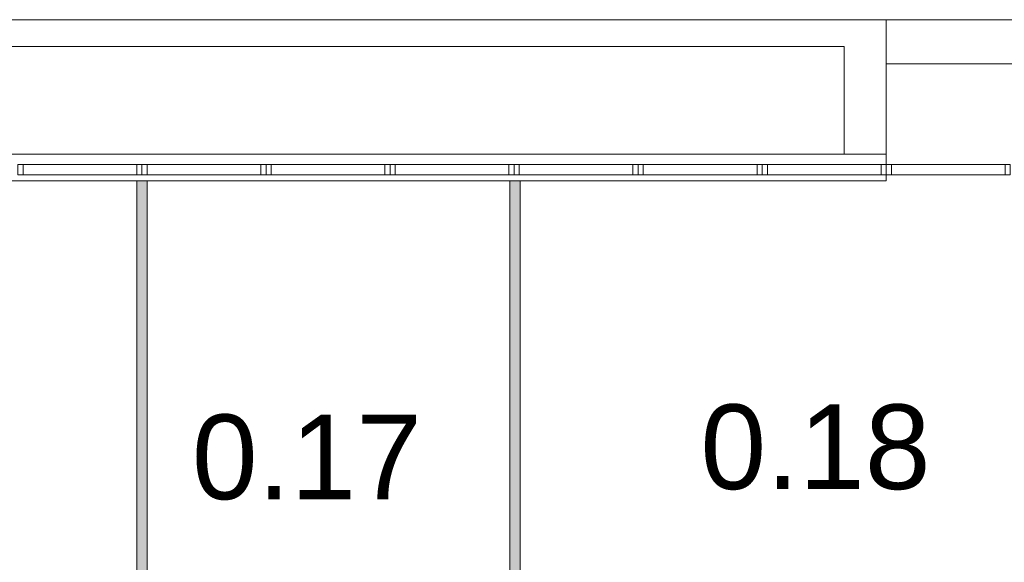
# Model space of a CAD drawing. Header units: inches. Extents: x 15 to 546804, y -66 to 267312.
# Tile 459 of 478: x 462282 to 471808, y 136516 to 141766. Entities that reach past the tile are written whole.
import ezdxf

# ---------------------------------------------------------------- set-up
doc = ezdxf.new("R2010")
doc.units = ezdxf.units.IN
doc.header["$MEASUREMENT"] = 0
doc.layers.add('Binnenwanden', color=2, linetype='Continuous')
doc.styles.add('style1', font='arial.ttf', dxfattribs={"height": 250})

msp = doc.modelspace()

# ---------------------------------------------------------------- hatches: boundary and pattern name
at = {"lineweight": 20}
h = msp.add_hatch(color=7, dxfattribs=at)
h.dxf.hatch_style = 1
h.paths.add_polyline_path([(463415.1, 134355.7), (463515.1, 134355.7), (463515.1, 140205.7), (463415.1, 140205.7)])
h = msp.add_hatch(color=7, dxfattribs=at)
h.dxf.hatch_style = 1
h.paths.add_polyline_path([(467022.6, 134355.7), (467122.6, 134355.7), (467122.6, 140205.7), (467022.6, 140205.7)])

# ---------------------------------------------------------------- linework, layer by layer
at = {"color": 7, "lineweight": 20}
for p, q in [((470665.1, 141765.7), (456265.1, 141765.7)), ((470665.1, 141765.7, 1000), (456265.1, 141765.7, 1000)), ((456267.1, 141765.7, 7500), (484425.1, 141765.7, 7500)), ((475165.1, 141765.7, 3000), (456267.1, 141765.7, 3000)), ((470665.1, 140465.7), (470665.1, 141765.7)), ((470665.1, 140465.7, 1000), (470665.1, 141765.7, 1000)), ((470665.1, 141765.7), (470665.1, 141765.7, 1000)), ((470965.1, 141765.7, 6376.5), (471565.1, 141765.7, 6376.5)), ((470965.1, 141765.7, 4476.5), (470965.1, 141765.7, 6376.5)), ((470965.1, 141765.7, 4476.5), (471565.1, 141765.7, 4476.5)), ((471565.1, 141765.7, 6376.5), (471565.1, 141765.7, 4476.5)), ((456565.1, 141505.7, 1000), (470257, 141505.7, 1000)), ((456565.1, 141505.7), (470257, 141505.7)), ((470257, 141505.7, 1000), (470257, 141505.7)), ((470257, 141505.7, 1000), (470257, 140465.7, 1000)), ((470257, 141505.7), (470257, 140465.7)), ((470665.1, 141338.2, 7500), (477865.1, 141338.2, 7500)), ((475165.1, 141338.2, 3000), (470665.1, 141338.2, 3000)), ((471565.1, 141338.2, 4476.5), (470965.1, 141338.2, 4476.5)), ((470965.1, 141338.2, 4476.5), (470965.1, 141338.2, 6376.5)), ((470965.1, 141338.2, 6376.5), (471565.1, 141338.2, 6376.5)), ((471565.1, 141338.2, 6376.5), (471565.1, 141338.2, 4476.5)), ((470665.1, 140465.7, 300), (456265.1, 140465.7, 300)), ((470665.1, 140465.7, 1000), (456265.1, 140465.7, 1000)), ((470257, 140465.7, 1000), (470665.1, 140465.7, 1000)), ((470257, 140465.7, 1000), (470257, 140465.7)), ((470257, 140465.7), (470665.1, 140465.7)), ((470665.1, 140205.7, 300), (470665.1, 140465.7, 300)), ((470665.1, 140205.7, 1000), (470665.1, 140465.7, 1000)), ((470665.1, 140465.7, 300), (470665.1, 140465.7, 1000)), ((470665.1, 140465.7), (470665.1, 140465.7, 1000)), ((463465.1, 140365.7, 3000), (462265.1, 140365.7, 3000)), ((463465.1, 140365.7, 1000), (462265.1, 140365.7, 1000)), ((462315.1, 140365.7, 2950), (463415.1, 140365.7, 2950)), ((463415.1, 140365.7, 1050), (462315.1, 140365.7, 1050)), ((462315.1, 140265.7, 1050), (462315.1, 140365.7, 1050)), ((462315.1, 140365.7, 1050), (462315.1, 140365.7, 2950)), ((462315.1, 140265.7, 2950), (462315.1, 140365.7, 2950)), ((463415.1, 140365.7, 2950), (463415.1, 140365.7, 1050)), ((463415.1, 140265.7, 1050), (463415.1, 140365.7, 1050)), ((463415.1, 140265.7, 2950), (463415.1, 140365.7, 2950)), ((464665.1, 140365.7, 3000), (463465.1, 140365.7, 3000)), ((463465.1, 140365.7, 3000), (463465.1, 140365.7, 1000)), ((464665.1, 140365.7, 1000), (463465.1, 140365.7, 1000)), ((463465.1, 140265.7, 3000), (463465.1, 140365.7, 3000)), ((463465.1, 140265.7, 1000), (463465.1, 140365.7, 1000)), ((463465.1, 140365.7, 1000), (463465.1, 140365.7, 3000)), ((463465.1, 140265.7, 3000), (463465.1, 140365.7, 3000)), ((463465.1, 140265.7, 1000), (463465.1, 140365.7, 1000)), ((463515.1, 140365.7, 2950), (464615.1, 140365.7, 2950)), ((464615.1, 140365.7, 1050), (463515.1, 140365.7, 1050)), ((463515.1, 140265.7, 1050), (463515.1, 140365.7, 1050)), ((463515.1, 140365.7, 1050), (463515.1, 140365.7, 2950)), ((463515.1, 140265.7, 2950), (463515.1, 140365.7, 2950)), ((464615.1, 140365.7, 2950), (464615.1, 140365.7, 1050)), ((464615.1, 140265.7, 1050), (464615.1, 140365.7, 1050)), ((464615.1, 140265.7, 2950), (464615.1, 140365.7, 2950)), ((465865.1, 140365.7, 3000), (464665.1, 140365.7, 3000)), ((464665.1, 140365.7, 3000), (464665.1, 140365.7, 1000)), ((465865.1, 140365.7, 1000), (464665.1, 140365.7, 1000)), ((464665.1, 140265.7, 3000), (464665.1, 140365.7, 3000)), ((464665.1, 140265.7, 1000), (464665.1, 140365.7, 1000)), ((464665.1, 140365.7, 1000), (464665.1, 140365.7, 3000)), ((464665.1, 140265.7, 3000), (464665.1, 140365.7, 3000)), ((464665.1, 140265.7, 1000), (464665.1, 140365.7, 1000)), ((464715.1, 140365.7, 2950), (465815.1, 140365.7, 2950)), ((465815.1, 140365.7, 1050), (464715.1, 140365.7, 1050)), ((464715.1, 140265.7, 1050), (464715.1, 140365.7, 1050)), ((464715.1, 140365.7, 1050), (464715.1, 140365.7, 2950)), ((464715.1, 140265.7, 2950), (464715.1, 140365.7, 2950)), ((465815.1, 140365.7, 2950), (465815.1, 140365.7, 1050)), ((465815.1, 140265.7, 1050), (465815.1, 140365.7, 1050)), ((465815.1, 140265.7, 2950), (465815.1, 140365.7, 2950)), ((467065.1, 140365.7, 3000), (465865.1, 140365.7, 3000)), ((465865.1, 140365.7, 3000), (465865.1, 140365.7, 1000)), ((467065.1, 140365.7, 1000), (465865.1, 140365.7, 1000)), ((465865.1, 140265.7, 3000), (465865.1, 140365.7, 3000)), ((465865.1, 140265.7, 1000), (465865.1, 140365.7, 1000)), ((465865.1, 140365.7, 1000), (465865.1, 140365.7, 3000)), ((465865.1, 140265.7, 3000), (465865.1, 140365.7, 3000)), ((465865.1, 140265.7, 1000), (465865.1, 140365.7, 1000)), ((465915.1, 140365.7, 2950), (467015.1, 140365.7, 2950)), ((467015.1, 140365.7, 1050), (465915.1, 140365.7, 1050)), ((465915.1, 140265.7, 1050), (465915.1, 140365.7, 1050)), ((465915.1, 140365.7, 1050), (465915.1, 140365.7, 2950)), ((465915.1, 140265.7, 2950), (465915.1, 140365.7, 2950)), ((467015.1, 140365.7, 2950), (467015.1, 140365.7, 1050)), ((467015.1, 140265.7, 1050), (467015.1, 140365.7, 1050)), ((467015.1, 140265.7, 2950), (467015.1, 140365.7, 2950)), ((468265.1, 140365.7, 3000), (467065.1, 140365.7, 3000)), ((467065.1, 140365.7, 3000), (467065.1, 140365.7, 1000)), ((468265.1, 140365.7, 1000), (467065.1, 140365.7, 1000)), ((467065.1, 140265.7, 3000), (467065.1, 140365.7, 3000)), ((467065.1, 140265.7, 1000), (467065.1, 140365.7, 1000)), ((467065.1, 140365.7, 1000), (467065.1, 140365.7, 3000)), ((467065.1, 140265.7, 3000), (467065.1, 140365.7, 3000)), ((467065.1, 140265.7, 1000), (467065.1, 140365.7, 1000)), ((467115.1, 140365.7, 2950), (468215.1, 140365.7, 2950)), ((468215.1, 140365.7, 1050), (467115.1, 140365.7, 1050)), ((467115.1, 140265.7, 1050), (467115.1, 140365.7, 1050)), ((467115.1, 140365.7, 1050), (467115.1, 140365.7, 2950)), ((467115.1, 140265.7, 2950), (467115.1, 140365.7, 2950)), ((468215.1, 140365.7, 2950), (468215.1, 140365.7, 1050)), ((468215.1, 140265.7, 1050), (468215.1, 140365.7, 1050)), ((468215.1, 140265.7, 2950), (468215.1, 140365.7, 2950)), ((469465.1, 140365.7, 3000), (468265.1, 140365.7, 3000)), ((468265.1, 140365.7, 3000), (468265.1, 140365.7, 1000)), ((469465.1, 140365.7, 1000), (468265.1, 140365.7, 1000)), ((468265.1, 140265.7, 3000), (468265.1, 140365.7, 3000)), ((468265.1, 140265.7, 1000), (468265.1, 140365.7, 1000)), ((468265.1, 140365.7, 1000), (468265.1, 140365.7, 3000)), ((468265.1, 140265.7, 3000), (468265.1, 140365.7, 3000)), ((468265.1, 140265.7, 1000), (468265.1, 140365.7, 1000)), ((468315.1, 140365.7, 2950), (469415.1, 140365.7, 2950)), ((469415.1, 140365.7, 1050), (468315.1, 140365.7, 1050)), ((468315.1, 140265.7, 1050), (468315.1, 140365.7, 1050)), ((468315.1, 140365.7, 1050), (468315.1, 140365.7, 2950)), ((468315.1, 140265.7, 2950), (468315.1, 140365.7, 2950)), ((469415.1, 140365.7, 2950), (469415.1, 140365.7, 1050)), ((469415.1, 140265.7, 1050), (469415.1, 140365.7, 1050)), ((469415.1, 140265.7, 2950), (469415.1, 140365.7, 2950)), ((470665.1, 140365.7, 3000), (469465.1, 140365.7, 3000)), ((469465.1, 140365.7, 3000), (469465.1, 140365.7, 1000)), ((470665.1, 140365.7, 1000), (469465.1, 140365.7, 1000)), ((469465.1, 140265.7, 3000), (469465.1, 140365.7, 3000)), ((469465.1, 140265.7, 1000), (469465.1, 140365.7, 1000)), ((469465.1, 140365.7, 1000), (469465.1, 140365.7, 3000)), ((469465.1, 140265.7, 3000), (469465.1, 140365.7, 3000)), ((469465.1, 140265.7, 1000), (469465.1, 140365.7, 1000)), ((469515.1, 140365.7, 2950), (470615.1, 140365.7, 2950)), ((470615.1, 140365.7, 1050), (469515.1, 140365.7, 1050)), ((469515.1, 140265.7, 1050), (469515.1, 140365.7, 1050)), ((469515.1, 140365.7, 1050), (469515.1, 140365.7, 2950)), ((469515.1, 140265.7, 2950), (469515.1, 140365.7, 2950)), ((470615.1, 140365.7, 2950), (470615.1, 140365.7, 1050)), ((470615.1, 140265.7, 1050), (470615.1, 140365.7, 1050)), ((470615.1, 140265.7, 2950), (470615.1, 140365.7, 2950)), ((470665.1, 140365.7, 1000), (470665.1, 140365.7, 3000)), ((470665.1, 140265.7, 3000), (470665.1, 140365.7, 3000)), ((470665.1, 140265.7, 1000), (470665.1, 140365.7, 1000)), ((471865.1, 140365.7, 3000), (470665.1, 140365.7, 3000)), ((470665.1, 140365.7, 3000), (470665.1, 140365.7, 300)), ((471865.1, 140365.7, 300), (470665.1, 140365.7, 300)), ((470665.1, 140265.7, 3000), (470665.1, 140365.7, 3000)), ((470665.1, 140265.7, 300), (470665.1, 140365.7, 300)), ((470715.1, 140365.7, 2950), (471815.1, 140365.7, 2950)), ((471815.1, 140365.7, 350), (470715.1, 140365.7, 350)), ((470715.1, 140265.7, 350), (470715.1, 140365.7, 350)), ((470715.1, 140365.7, 350), (470715.1, 140365.7, 2950)), ((470715.1, 140265.7, 2950), (470715.1, 140365.7, 2950)), ((463465.1, 140265.7, 3000), (462265.1, 140265.7, 3000)), ((463465.1, 140265.7, 1000), (462265.1, 140265.7, 1000)), ((462315.1, 140265.7, 2950), (463415.1, 140265.7, 2950)), ((463415.1, 140265.7, 1050), (462315.1, 140265.7, 1050)), ((462315.1, 140265.7, 1050), (462315.1, 140265.7, 2950)), ((463415.1, 140265.7, 2950), (463415.1, 140265.7, 1050)), ((464665.1, 140265.7, 3000), (463465.1, 140265.7, 3000)), ((464665.1, 140265.7, 1000), (463465.1, 140265.7, 1000)), ((463465.1, 140265.7, 3000), (463465.1, 140265.7, 1000)), ((463465.1, 140265.7, 1000), (463465.1, 140265.7, 3000)), ((463515.1, 140265.7, 2950), (464615.1, 140265.7, 2950)), ((464615.1, 140265.7, 1050), (463515.1, 140265.7, 1050)), ((463515.1, 140265.7, 1050), (463515.1, 140265.7, 2950)), ((464615.1, 140265.7, 2950), (464615.1, 140265.7, 1050)), ((465865.1, 140265.7, 3000), (464665.1, 140265.7, 3000)), ((465865.1, 140265.7, 1000), (464665.1, 140265.7, 1000)), ((464665.1, 140265.7, 3000), (464665.1, 140265.7, 1000)), ((464665.1, 140265.7, 1000), (464665.1, 140265.7, 3000)), ((464715.1, 140265.7, 2950), (465815.1, 140265.7, 2950)), ((465815.1, 140265.7, 1050), (464715.1, 140265.7, 1050)), ((464715.1, 140265.7, 1050), (464715.1, 140265.7, 2950)), ((465815.1, 140265.7, 2950), (465815.1, 140265.7, 1050)), ((467065.1, 140265.7, 3000), (465865.1, 140265.7, 3000)), ((467065.1, 140265.7, 1000), (465865.1, 140265.7, 1000)), ((465865.1, 140265.7, 3000), (465865.1, 140265.7, 1000)), ((465865.1, 140265.7, 1000), (465865.1, 140265.7, 3000)), ((465915.1, 140265.7, 2950), (467015.1, 140265.7, 2950)), ((467015.1, 140265.7, 1050), (465915.1, 140265.7, 1050)), ((465915.1, 140265.7, 1050), (465915.1, 140265.7, 2950)), ((467015.1, 140265.7, 2950), (467015.1, 140265.7, 1050)), ((468265.1, 140265.7, 3000), (467065.1, 140265.7, 3000)), ((468265.1, 140265.7, 1000), (467065.1, 140265.7, 1000)), ((467065.1, 140265.7, 3000), (467065.1, 140265.7, 1000)), ((467065.1, 140265.7, 1000), (467065.1, 140265.7, 3000)), ((467115.1, 140265.7, 2950), (468215.1, 140265.7, 2950)), ((468215.1, 140265.7, 1050), (467115.1, 140265.7, 1050)), ((467115.1, 140265.7, 1050), (467115.1, 140265.7, 2950)), ((468215.1, 140265.7, 2950), (468215.1, 140265.7, 1050)), ((469465.1, 140265.7, 3000), (468265.1, 140265.7, 3000)), ((469465.1, 140265.7, 1000), (468265.1, 140265.7, 1000)), ((468265.1, 140265.7, 3000), (468265.1, 140265.7, 1000)), ((468265.1, 140265.7, 1000), (468265.1, 140265.7, 3000)), ((468315.1, 140265.7, 2950), (469415.1, 140265.7, 2950)), ((469415.1, 140265.7, 1050), (468315.1, 140265.7, 1050)), ((468315.1, 140265.7, 1050), (468315.1, 140265.7, 2950)), ((469415.1, 140265.7, 2950), (469415.1, 140265.7, 1050)), ((470665.1, 140265.7, 3000), (469465.1, 140265.7, 3000)), ((470665.1, 140265.7, 1000), (469465.1, 140265.7, 1000)), ((469465.1, 140265.7, 3000), (469465.1, 140265.7, 1000)), ((469465.1, 140265.7, 1000), (469465.1, 140265.7, 3000)), ((469515.1, 140265.7, 2950), (470615.1, 140265.7, 2950)), ((470615.1, 140265.7, 1050), (469515.1, 140265.7, 1050)), ((469515.1, 140265.7, 1050), (469515.1, 140265.7, 2950)), ((470615.1, 140265.7, 2950), (470615.1, 140265.7, 1050)), ((470665.1, 140265.7, 1000), (470665.1, 140265.7, 3000)), ((471865.1, 140265.7, 3000), (470665.1, 140265.7, 3000)), ((471865.1, 140265.7, 300), (470665.1, 140265.7, 300)), ((470665.1, 140265.7, 3000), (470665.1, 140265.7, 300)), ((470715.1, 140265.7, 2950), (471815.1, 140265.7, 2950)), ((471815.1, 140265.7, 350), (470715.1, 140265.7, 350)), ((470715.1, 140265.7, 350), (470715.1, 140265.7, 2950)), ((470715.1, 140265.7, 2950), (471815.1, 140265.7, 2950)), ((470715.1, 140265.7, 350), (470715.1, 140265.7, 2950)), ((471815.1, 140265.7, 350), (470715.1, 140265.7, 350)), ((456265.1, 140205.7, 300), (470665.1, 140205.7, 300)), ((456265.1, 140205.7, 1000), (470665.1, 140205.7, 1000)), ((463415.1, 140205.7, 300), (463415.1, 134355.7, 300)), ((463515.1, 140205.7, 300), (463415.1, 140205.7, 300)), ((463415.1, 140205.7, 3500), (463415.1, 134355.7, 3500)), ((463515.1, 140205.7, 3500), (463415.1, 140205.7, 3500)), ((463415.1, 140205.7, 300), (463415.1, 140205.7, 3500)), ((463515.1, 134355.7, 300), (463515.1, 140205.7, 300)), ((463515.1, 134355.7, 3500), (463515.1, 140205.7, 3500)), ((463515.1, 140205.7, 300), (463515.1, 140205.7, 3500)), ((467022.6, 140205.7, 300), (467022.6, 134355.7, 300)), ((467122.6, 140205.7, 300), (467022.6, 140205.7, 300)), ((467022.6, 140205.7, 3500), (467022.6, 134355.7, 3500)), ((467122.6, 140205.7, 3500), (467022.6, 140205.7, 3500)), ((467022.6, 140205.7, 300), (467022.6, 140205.7, 3500)), ((467122.6, 140205.7, 300), (467022.6, 140205.7, 300)), ((467022.6, 140205.7, 300), (467022.6, 134355.7, 300)), ((467122.6, 134355.7, 300), (467122.6, 140205.7, 300)), ((467122.6, 134355.7, 3500), (467122.6, 140205.7, 3500)), ((467122.6, 140205.7, 300), (467122.6, 140205.7, 3500)), ((467122.6, 134355.7, 300), (467122.6, 140205.7, 300))]:
    msp.add_line(p, q, dxfattribs=at)
for points, invisible_edges in [([(456265.1, 141765.7, 1000), (456565.1, 141505.7, 1000), (470665.1, 141765.7, 1000)], 3), ([(456565.1, 141505.7), (456265.1, 141765.7), (470665.1, 141765.7)], 13), ([(456265.1, 141765.7, 1000), (470665.1, 141765.7), (456265.1, 141765.7)], 1), ([(470665.1, 141765.7), (456265.1, 141765.7, 1000), (470665.1, 141765.7, 1000)], 1), ([(475165.1, 141765.7, 3000), (456267.1, 141338.2, 3000), (456267.1, 141765.7, 3000)], 1), ([(470665.1, 141765.7, 1000), (456565.1, 141505.7, 1000), (470257, 141505.7, 1000)], 13), ([(456565.1, 141505.7), (470665.1, 141765.7), (470257, 141505.7)], 3), ([(470665.1, 141765.7, 1000), (470257, 141505.7, 1000), (470665.1, 140465.7, 1000)], 3), ([(470257, 141505.7), (470665.1, 141765.7), (470257, 140465.7)], 3), ([(470257, 140465.7), (470665.1, 141765.7), (470665.1, 140465.7)], 1), ([(470665.1, 141765.7), (470665.1, 140465.7, 1000), (470665.1, 140465.7)], 1), ([(470665.1, 140465.7, 1000), (470665.1, 141765.7), (470665.1, 141765.7, 1000)], 1), ([(470257, 141505.7, 1000), (456565.1, 141505.7), (470257, 141505.7)], 1), ([(456565.1, 141505.7), (470257, 141505.7, 1000), (456565.1, 141505.7, 1000)], 1), ([(470257, 141505.7, 1000), (470257, 140465.7), (470257, 140465.7, 1000)], 1), ([(470257, 140465.7), (470257, 141505.7, 1000), (470257, 141505.7)], 1), ([(470665.1, 140465.7, 1000), (470257, 141505.7, 1000), (470257, 140465.7, 1000)], 1), ([(456265.1, 140465.7, 1000), (470665.1, 140465.7, 300), (456265.1, 140465.7, 300)], 1), ([(470665.1, 140465.7, 300), (456265.1, 140465.7, 1000), (470665.1, 140465.7, 1000)], 1), ([(470665.1, 140205.7, 1000), (456265.1, 140465.7, 1000), (456265.1, 140205.7, 1000)], 1), ([(456265.1, 140465.7, 1000), (470665.1, 140205.7, 1000), (470665.1, 140465.7, 1000)], 1), ([(470665.1, 140465.7, 300), (456265.1, 140205.7, 300), (456265.1, 140465.7, 300)], 1), ([(456265.1, 140205.7, 300), (470665.1, 140465.7, 300), (470665.1, 140205.7, 300)], 1), ([(470665.1, 140465.7, 1000), (470257, 140465.7), (470665.1, 140465.7)], 1), ([(470257, 140465.7), (470665.1, 140465.7, 1000), (470257, 140465.7, 1000)], 1), ([(470665.1, 140465.7, 300), (470665.1, 140205.7, 1000), (470665.1, 140205.7, 300)], 1), ([(470665.1, 140205.7, 1000), (470665.1, 140465.7, 300), (470665.1, 140465.7, 1000)], 1), ([(462265.1, 140365.7, 1000), (462315.1, 140365.7, 1050), (463465.1, 140365.7, 1000)], 3), ([(462315.1, 140365.7, 1050), (462265.1, 140365.7, 1000), (462265.1, 140365.7, 3000)], 13), ([(462315.1, 140365.7, 1050), (462265.1, 140365.7, 3000), (462315.1, 140365.7, 2950)], 3), ([(462315.1, 140365.7, 2950), (462265.1, 140365.7, 3000), (463415.1, 140365.7, 2950)], 3), ([(463465.1, 140365.7, 3000), (463415.1, 140365.7, 2950), (462265.1, 140365.7, 3000)], 3), ([(463465.1, 140365.7, 1000), (462265.1, 140265.7, 1000), (462265.1, 140365.7, 1000)], 1), ([(462265.1, 140265.7, 1000), (463465.1, 140365.7, 1000), (463465.1, 140265.7, 1000)], 1), ([(463465.1, 140265.7, 3000), (462265.1, 140365.7, 3000), (462265.1, 140265.7, 3000)], 1), ([(462265.1, 140365.7, 3000), (463465.1, 140265.7, 3000), (463465.1, 140365.7, 3000)], 1), ([(462315.1, 140365.7, 1050), (462315.1, 140265.7, 2950), (462315.1, 140265.7, 1050)], 1), ([(462315.1, 140265.7, 2950), (462315.1, 140365.7, 1050), (462315.1, 140365.7, 2950)], 1), ([(463415.1, 140365.7, 1050), (463465.1, 140365.7, 1000), (462315.1, 140365.7, 1050)], 3), ([(463415.1, 140365.7, 2950), (462315.1, 140265.7, 2950), (462315.1, 140365.7, 2950)], 1), ([(462315.1, 140265.7, 2950), (463415.1, 140365.7, 2950), (463415.1, 140265.7, 2950)], 1), ([(463415.1, 140265.7, 1050), (462315.1, 140365.7, 1050), (462315.1, 140265.7, 1050)], 1), ([(462315.1, 140365.7, 1050), (463415.1, 140265.7, 1050), (463415.1, 140365.7, 1050)], 1), ([(463415.1, 140365.7, 2950), (463415.1, 140265.7, 1050), (463415.1, 140265.7, 2950)], 1), ([(463415.1, 140265.7, 1050), (463415.1, 140365.7, 2950), (463415.1, 140365.7, 1050)], 1), ([(463465.1, 140365.7, 1000), (463415.1, 140365.7, 1050), (463465.1, 140365.7, 3000)], 3), ([(463465.1, 140365.7, 3000), (463415.1, 140365.7, 1050), (463415.1, 140365.7, 2950)], 13), ([(463465.1, 140365.7, 1000), (463465.1, 140265.7, 3000), (463465.1, 140265.7, 1000)], 1), ([(463465.1, 140265.7, 3000), (463465.1, 140365.7, 1000), (463465.1, 140365.7, 3000)], 1), ([(463465.1, 140365.7, 3000), (463465.1, 140265.7, 1000), (463465.1, 140265.7, 3000)], 1), ([(463465.1, 140265.7, 1000), (463465.1, 140365.7, 3000), (463465.1, 140365.7, 1000)], 1), ([(463465.1, 140365.7, 1000), (463515.1, 140365.7, 1050), (464665.1, 140365.7, 1000)], 3), ([(463515.1, 140365.7, 1050), (463465.1, 140365.7, 1000), (463465.1, 140365.7, 3000)], 13), ([(463515.1, 140365.7, 1050), (463465.1, 140365.7, 3000), (463515.1, 140365.7, 2950)], 3), ([(463515.1, 140365.7, 2950), (463465.1, 140365.7, 3000), (464615.1, 140365.7, 2950)], 3), ([(464665.1, 140365.7, 3000), (464615.1, 140365.7, 2950), (463465.1, 140365.7, 3000)], 3), ([(464665.1, 140365.7, 1000), (463465.1, 140265.7, 1000), (463465.1, 140365.7, 1000)], 1), ([(463465.1, 140265.7, 1000), (464665.1, 140365.7, 1000), (464665.1, 140265.7, 1000)], 1), ([(464665.1, 140265.7, 3000), (463465.1, 140365.7, 3000), (463465.1, 140265.7, 3000)], 1), ([(463465.1, 140365.7, 3000), (464665.1, 140265.7, 3000), (464665.1, 140365.7, 3000)], 1), ([(463515.1, 140365.7, 1050), (463515.1, 140265.7, 2950), (463515.1, 140265.7, 1050)], 1), ([(463515.1, 140265.7, 2950), (463515.1, 140365.7, 1050), (463515.1, 140365.7, 2950)], 1), ([(464615.1, 140365.7, 1050), (464665.1, 140365.7, 1000), (463515.1, 140365.7, 1050)], 3), ([(464615.1, 140365.7, 2950), (463515.1, 140265.7, 2950), (463515.1, 140365.7, 2950)], 1), ([(463515.1, 140265.7, 2950), (464615.1, 140365.7, 2950), (464615.1, 140265.7, 2950)], 1), ([(464615.1, 140265.7, 1050), (463515.1, 140365.7, 1050), (463515.1, 140265.7, 1050)], 1), ([(463515.1, 140365.7, 1050), (464615.1, 140265.7, 1050), (464615.1, 140365.7, 1050)], 1), ([(464615.1, 140365.7, 2950), (464615.1, 140265.7, 1050), (464615.1, 140265.7, 2950)], 1), ([(464615.1, 140265.7, 1050), (464615.1, 140365.7, 2950), (464615.1, 140365.7, 1050)], 1), ([(464665.1, 140365.7, 1000), (464615.1, 140365.7, 1050), (464665.1, 140365.7, 3000)], 3), ([(464665.1, 140365.7, 3000), (464615.1, 140365.7, 1050), (464615.1, 140365.7, 2950)], 13), ([(464665.1, 140365.7, 1000), (464665.1, 140265.7, 3000), (464665.1, 140265.7, 1000)], 1), ([(464665.1, 140265.7, 3000), (464665.1, 140365.7, 1000), (464665.1, 140365.7, 3000)], 1), ([(464665.1, 140365.7, 3000), (464665.1, 140265.7, 1000), (464665.1, 140265.7, 3000)], 1), ([(464665.1, 140265.7, 1000), (464665.1, 140365.7, 3000), (464665.1, 140365.7, 1000)], 1), ([(464665.1, 140365.7, 1000), (464715.1, 140365.7, 1050), (465865.1, 140365.7, 1000)], 3), ([(464715.1, 140365.7, 1050), (464665.1, 140365.7, 1000), (464665.1, 140365.7, 3000)], 13), ([(464715.1, 140365.7, 1050), (464665.1, 140365.7, 3000), (464715.1, 140365.7, 2950)], 3), ([(464715.1, 140365.7, 2950), (464665.1, 140365.7, 3000), (465815.1, 140365.7, 2950)], 3), ([(465865.1, 140365.7, 3000), (465815.1, 140365.7, 2950), (464665.1, 140365.7, 3000)], 3), ([(465865.1, 140365.7, 1000), (464665.1, 140265.7, 1000), (464665.1, 140365.7, 1000)], 1), ([(464665.1, 140265.7, 1000), (465865.1, 140365.7, 1000), (465865.1, 140265.7, 1000)], 1), ([(465865.1, 140265.7, 3000), (464665.1, 140365.7, 3000), (464665.1, 140265.7, 3000)], 1), ([(464665.1, 140365.7, 3000), (465865.1, 140265.7, 3000), (465865.1, 140365.7, 3000)], 1), ([(464715.1, 140365.7, 1050), (464715.1, 140265.7, 2950), (464715.1, 140265.7, 1050)], 1), ([(464715.1, 140265.7, 2950), (464715.1, 140365.7, 1050), (464715.1, 140365.7, 2950)], 1), ([(465815.1, 140365.7, 1050), (465865.1, 140365.7, 1000), (464715.1, 140365.7, 1050)], 3), ([(465815.1, 140365.7, 2950), (464715.1, 140265.7, 2950), (464715.1, 140365.7, 2950)], 1), ([(464715.1, 140265.7, 2950), (465815.1, 140365.7, 2950), (465815.1, 140265.7, 2950)], 1), ([(465815.1, 140265.7, 1050), (464715.1, 140365.7, 1050), (464715.1, 140265.7, 1050)], 1), ([(464715.1, 140365.7, 1050), (465815.1, 140265.7, 1050), (465815.1, 140365.7, 1050)], 1), ([(465815.1, 140365.7, 2950), (465815.1, 140265.7, 1050), (465815.1, 140265.7, 2950)], 1), ([(465815.1, 140265.7, 1050), (465815.1, 140365.7, 2950), (465815.1, 140365.7, 1050)], 1), ([(465865.1, 140365.7, 1000), (465815.1, 140365.7, 1050), (465865.1, 140365.7, 3000)], 3), ([(465865.1, 140365.7, 3000), (465815.1, 140365.7, 1050), (465815.1, 140365.7, 2950)], 13), ([(465865.1, 140365.7, 1000), (465865.1, 140265.7, 3000), (465865.1, 140265.7, 1000)], 1), ([(465865.1, 140265.7, 3000), (465865.1, 140365.7, 1000), (465865.1, 140365.7, 3000)], 1), ([(465865.1, 140365.7, 3000), (465865.1, 140265.7, 1000), (465865.1, 140265.7, 3000)], 1), ([(465865.1, 140265.7, 1000), (465865.1, 140365.7, 3000), (465865.1, 140365.7, 1000)], 1), ([(465865.1, 140365.7, 1000), (465915.1, 140365.7, 1050), (467065.1, 140365.7, 1000)], 3), ([(465915.1, 140365.7, 1050), (465865.1, 140365.7, 1000), (465865.1, 140365.7, 3000)], 13), ([(465915.1, 140365.7, 1050), (465865.1, 140365.7, 3000), (465915.1, 140365.7, 2950)], 3), ([(465915.1, 140365.7, 2950), (465865.1, 140365.7, 3000), (467015.1, 140365.7, 2950)], 3), ([(467065.1, 140365.7, 3000), (467015.1, 140365.7, 2950), (465865.1, 140365.7, 3000)], 3), ([(467065.1, 140365.7, 1000), (465865.1, 140265.7, 1000), (465865.1, 140365.7, 1000)], 1), ([(465865.1, 140265.7, 1000), (467065.1, 140365.7, 1000), (467065.1, 140265.7, 1000)], 1), ([(467065.1, 140265.7, 3000), (465865.1, 140365.7, 3000), (465865.1, 140265.7, 3000)], 1), ([(465865.1, 140365.7, 3000), (467065.1, 140265.7, 3000), (467065.1, 140365.7, 3000)], 1), ([(465915.1, 140365.7, 1050), (465915.1, 140265.7, 2950), (465915.1, 140265.7, 1050)], 1), ([(465915.1, 140265.7, 2950), (465915.1, 140365.7, 1050), (465915.1, 140365.7, 2950)], 1), ([(467015.1, 140365.7, 1050), (467065.1, 140365.7, 1000), (465915.1, 140365.7, 1050)], 3), ([(467015.1, 140365.7, 2950), (465915.1, 140265.7, 2950), (465915.1, 140365.7, 2950)], 1), ([(465915.1, 140265.7, 2950), (467015.1, 140365.7, 2950), (467015.1, 140265.7, 2950)], 1), ([(467015.1, 140265.7, 1050), (465915.1, 140365.7, 1050), (465915.1, 140265.7, 1050)], 1), ([(465915.1, 140365.7, 1050), (467015.1, 140265.7, 1050), (467015.1, 140365.7, 1050)], 1), ([(467015.1, 140365.7, 2950), (467015.1, 140265.7, 1050), (467015.1, 140265.7, 2950)], 1), ([(467015.1, 140265.7, 1050), (467015.1, 140365.7, 2950), (467015.1, 140365.7, 1050)], 1), ([(467065.1, 140365.7, 1000), (467015.1, 140365.7, 1050), (467065.1, 140365.7, 3000)], 3), ([(467065.1, 140365.7, 3000), (467015.1, 140365.7, 1050), (467015.1, 140365.7, 2950)], 13), ([(467065.1, 140365.7, 1000), (467065.1, 140265.7, 3000), (467065.1, 140265.7, 1000)], 1), ([(467065.1, 140265.7, 3000), (467065.1, 140365.7, 1000), (467065.1, 140365.7, 3000)], 1), ([(467065.1, 140365.7, 3000), (467065.1, 140265.7, 1000), (467065.1, 140265.7, 3000)], 1), ([(467065.1, 140265.7, 1000), (467065.1, 140365.7, 3000), (467065.1, 140365.7, 1000)], 1), ([(467065.1, 140365.7, 1000), (467115.1, 140365.7, 1050), (468265.1, 140365.7, 1000)], 3), ([(467115.1, 140365.7, 1050), (467065.1, 140365.7, 1000), (467065.1, 140365.7, 3000)], 13), ([(467115.1, 140365.7, 1050), (467065.1, 140365.7, 3000), (467115.1, 140365.7, 2950)], 3), ([(467115.1, 140365.7, 2950), (467065.1, 140365.7, 3000), (468215.1, 140365.7, 2950)], 3), ([(468265.1, 140365.7, 3000), (468215.1, 140365.7, 2950), (467065.1, 140365.7, 3000)], 3), ([(468265.1, 140365.7, 1000), (467065.1, 140265.7, 1000), (467065.1, 140365.7, 1000)], 1), ([(467065.1, 140265.7, 1000), (468265.1, 140365.7, 1000), (468265.1, 140265.7, 1000)], 1), ([(468265.1, 140265.7, 3000), (467065.1, 140365.7, 3000), (467065.1, 140265.7, 3000)], 1), ([(467065.1, 140365.7, 3000), (468265.1, 140265.7, 3000), (468265.1, 140365.7, 3000)], 1), ([(467115.1, 140365.7, 1050), (467115.1, 140265.7, 2950), (467115.1, 140265.7, 1050)], 1), ([(467115.1, 140265.7, 2950), (467115.1, 140365.7, 1050), (467115.1, 140365.7, 2950)], 1), ([(468215.1, 140365.7, 1050), (468265.1, 140365.7, 1000), (467115.1, 140365.7, 1050)], 3), ([(468215.1, 140365.7, 2950), (467115.1, 140265.7, 2950), (467115.1, 140365.7, 2950)], 1), ([(467115.1, 140265.7, 2950), (468215.1, 140365.7, 2950), (468215.1, 140265.7, 2950)], 1), ([(468215.1, 140265.7, 1050), (467115.1, 140365.7, 1050), (467115.1, 140265.7, 1050)], 1), ([(467115.1, 140365.7, 1050), (468215.1, 140265.7, 1050), (468215.1, 140365.7, 1050)], 1), ([(468215.1, 140365.7, 2950), (468215.1, 140265.7, 1050), (468215.1, 140265.7, 2950)], 1), ([(468215.1, 140265.7, 1050), (468215.1, 140365.7, 2950), (468215.1, 140365.7, 1050)], 1), ([(468265.1, 140365.7, 1000), (468215.1, 140365.7, 1050), (468265.1, 140365.7, 3000)], 3), ([(468265.1, 140365.7, 3000), (468215.1, 140365.7, 1050), (468215.1, 140365.7, 2950)], 13), ([(468265.1, 140365.7, 1000), (468265.1, 140265.7, 3000), (468265.1, 140265.7, 1000)], 1), ([(468265.1, 140265.7, 3000), (468265.1, 140365.7, 1000), (468265.1, 140365.7, 3000)], 1), ([(468265.1, 140365.7, 3000), (468265.1, 140265.7, 1000), (468265.1, 140265.7, 3000)], 1), ([(468265.1, 140265.7, 1000), (468265.1, 140365.7, 3000), (468265.1, 140365.7, 1000)], 1), ([(468265.1, 140365.7, 1000), (468315.1, 140365.7, 1050), (469465.1, 140365.7, 1000)], 3), ([(468315.1, 140365.7, 1050), (468265.1, 140365.7, 1000), (468265.1, 140365.7, 3000)], 13), ([(468315.1, 140365.7, 1050), (468265.1, 140365.7, 3000), (468315.1, 140365.7, 2950)], 3), ([(468315.1, 140365.7, 2950), (468265.1, 140365.7, 3000), (469415.1, 140365.7, 2950)], 3), ([(469465.1, 140365.7, 3000), (469415.1, 140365.7, 2950), (468265.1, 140365.7, 3000)], 3), ([(469465.1, 140365.7, 1000), (468265.1, 140265.7, 1000), (468265.1, 140365.7, 1000)], 1), ([(468265.1, 140265.7, 1000), (469465.1, 140365.7, 1000), (469465.1, 140265.7, 1000)], 1), ([(469465.1, 140265.7, 3000), (468265.1, 140365.7, 3000), (468265.1, 140265.7, 3000)], 1), ([(468265.1, 140365.7, 3000), (469465.1, 140265.7, 3000), (469465.1, 140365.7, 3000)], 1), ([(468315.1, 140365.7, 1050), (468315.1, 140265.7, 2950), (468315.1, 140265.7, 1050)], 1), ([(468315.1, 140265.7, 2950), (468315.1, 140365.7, 1050), (468315.1, 140365.7, 2950)], 1), ([(469415.1, 140365.7, 1050), (469465.1, 140365.7, 1000), (468315.1, 140365.7, 1050)], 3), ([(469415.1, 140365.7, 2950), (468315.1, 140265.7, 2950), (468315.1, 140365.7, 2950)], 1), ([(468315.1, 140265.7, 2950), (469415.1, 140365.7, 2950), (469415.1, 140265.7, 2950)], 1), ([(469415.1, 140265.7, 1050), (468315.1, 140365.7, 1050), (468315.1, 140265.7, 1050)], 1), ([(468315.1, 140365.7, 1050), (469415.1, 140265.7, 1050), (469415.1, 140365.7, 1050)], 1), ([(469415.1, 140365.7, 2950), (469415.1, 140265.7, 1050), (469415.1, 140265.7, 2950)], 1), ([(469415.1, 140265.7, 1050), (469415.1, 140365.7, 2950), (469415.1, 140365.7, 1050)], 1), ([(469465.1, 140365.7, 1000), (469415.1, 140365.7, 1050), (469465.1, 140365.7, 3000)], 3), ([(469465.1, 140365.7, 3000), (469415.1, 140365.7, 1050), (469415.1, 140365.7, 2950)], 13), ([(469465.1, 140365.7, 1000), (469465.1, 140265.7, 3000), (469465.1, 140265.7, 1000)], 1), ([(469465.1, 140265.7, 3000), (469465.1, 140365.7, 1000), (469465.1, 140365.7, 3000)], 1), ([(469465.1, 140365.7, 3000), (469465.1, 140265.7, 1000), (469465.1, 140265.7, 3000)], 1), ([(469465.1, 140265.7, 1000), (469465.1, 140365.7, 3000), (469465.1, 140365.7, 1000)], 1), ([(469465.1, 140365.7, 1000), (469515.1, 140365.7, 1050), (470665.1, 140365.7, 1000)], 3), ([(469515.1, 140365.7, 1050), (469465.1, 140365.7, 1000), (469465.1, 140365.7, 3000)], 13), ([(469515.1, 140365.7, 1050), (469465.1, 140365.7, 3000), (469515.1, 140365.7, 2950)], 3), ([(469515.1, 140365.7, 2950), (469465.1, 140365.7, 3000), (470615.1, 140365.7, 2950)], 3), ([(470665.1, 140365.7, 3000), (470615.1, 140365.7, 2950), (469465.1, 140365.7, 3000)], 3), ([(470665.1, 140365.7, 1000), (469465.1, 140265.7, 1000), (469465.1, 140365.7, 1000)], 1), ([(469465.1, 140265.7, 1000), (470665.1, 140365.7, 1000), (470665.1, 140265.7, 1000)], 1), ([(470665.1, 140265.7, 3000), (469465.1, 140365.7, 3000), (469465.1, 140265.7, 3000)], 1), ([(469465.1, 140365.7, 3000), (470665.1, 140265.7, 3000), (470665.1, 140365.7, 3000)], 1), ([(469515.1, 140365.7, 1050), (469515.1, 140265.7, 2950), (469515.1, 140265.7, 1050)], 1), ([(469515.1, 140265.7, 2950), (469515.1, 140365.7, 1050), (469515.1, 140365.7, 2950)], 1), ([(470615.1, 140365.7, 1050), (470665.1, 140365.7, 1000), (469515.1, 140365.7, 1050)], 3), ([(470615.1, 140365.7, 2950), (469515.1, 140265.7, 2950), (469515.1, 140365.7, 2950)], 1), ([(469515.1, 140265.7, 2950), (470615.1, 140365.7, 2950), (470615.1, 140265.7, 2950)], 1), ([(470615.1, 140265.7, 1050), (469515.1, 140365.7, 1050), (469515.1, 140265.7, 1050)], 1), ([(469515.1, 140365.7, 1050), (470615.1, 140265.7, 1050), (470615.1, 140365.7, 1050)], 1), ([(470615.1, 140365.7, 2950), (470615.1, 140265.7, 1050), (470615.1, 140265.7, 2950)], 1), ([(470615.1, 140265.7, 1050), (470615.1, 140365.7, 2950), (470615.1, 140365.7, 1050)], 1), ([(470665.1, 140365.7, 1000), (470615.1, 140365.7, 1050), (470665.1, 140365.7, 3000)], 3), ([(470665.1, 140365.7, 3000), (470615.1, 140365.7, 1050), (470615.1, 140365.7, 2950)], 13), ([(471865.1, 140265.7, 3000), (470665.1, 140365.7, 3000), (470665.1, 140265.7, 3000)], 1), ([(470665.1, 140365.7, 3000), (471865.1, 140265.7, 3000), (471865.1, 140365.7, 3000)], 1), ([(470665.1, 140365.7, 300), (470715.1, 140365.7, 350), (471865.1, 140365.7, 300)], 3), ([(470715.1, 140365.7, 350), (470665.1, 140365.7, 300), (470665.1, 140365.7, 3000)], 13), ([(470715.1, 140365.7, 350), (470665.1, 140365.7, 3000), (470715.1, 140365.7, 2950)], 3), ([(470715.1, 140365.7, 2950), (470665.1, 140365.7, 3000), (471815.1, 140365.7, 2950)], 3), ([(471865.1, 140365.7, 3000), (471815.1, 140365.7, 2950), (470665.1, 140365.7, 3000)], 3), ([(470665.1, 140365.7, 3000), (470665.1, 140265.7, 300), (470665.1, 140265.7, 3000)], 1), ([(470665.1, 140265.7, 300), (470665.1, 140365.7, 3000), (470665.1, 140365.7, 300)], 1), ([(471865.1, 140365.7, 300), (470665.1, 140265.7, 300), (470665.1, 140365.7, 300)], 1), ([(470665.1, 140265.7, 300), (471865.1, 140365.7, 300), (471865.1, 140265.7, 300)], 1), ([(470665.1, 140365.7, 1000), (470665.1, 140265.7, 3000), (470665.1, 140265.7, 1000)], 1), ([(470665.1, 140265.7, 3000), (470665.1, 140365.7, 1000), (470665.1, 140365.7, 3000)], 1), ([(471815.1, 140265.7, 350), (470715.1, 140365.7, 350), (470715.1, 140265.7, 350)], 1), ([(470715.1, 140365.7, 350), (471815.1, 140265.7, 350), (471815.1, 140365.7, 350)], 1), ([(470715.1, 140365.7, 350), (470715.1, 140265.7, 2950), (470715.1, 140265.7, 350)], 1), ([(470715.1, 140265.7, 2950), (470715.1, 140365.7, 350), (470715.1, 140365.7, 2950)], 1), ([(471815.1, 140365.7, 350), (471865.1, 140365.7, 300), (470715.1, 140365.7, 350)], 3), ([(471815.1, 140365.7, 2950), (470715.1, 140265.7, 2950), (470715.1, 140365.7, 2950)], 1), ([(470715.1, 140265.7, 2950), (471815.1, 140365.7, 2950), (471815.1, 140265.7, 2950)], 1), ([(462265.1, 140265.7, 1000), (462315.1, 140265.7, 1050), (463465.1, 140265.7, 1000)], 3), ([(462315.1, 140265.7, 1050), (462265.1, 140265.7, 1000), (462265.1, 140265.7, 3000)], 13), ([(462315.1, 140265.7, 1050), (462265.1, 140265.7, 3000), (462315.1, 140265.7, 2950)], 3), ([(462315.1, 140265.7, 2950), (462265.1, 140265.7, 3000), (463415.1, 140265.7, 2950)], 3), ([(463465.1, 140265.7, 3000), (463415.1, 140265.7, 2950), (462265.1, 140265.7, 3000)], 3), ([(462315.1, 140265.7, 2950), (463415.1, 140265.7, 1050), (462315.1, 140265.7, 1050)], 1), ([(463415.1, 140265.7, 1050), (462315.1, 140265.7, 2950), (463415.1, 140265.7, 2950)], 1), ([(463415.1, 140265.7, 1050), (463465.1, 140265.7, 1000), (462315.1, 140265.7, 1050)], 3), ([(463465.1, 140265.7, 1000), (463415.1, 140265.7, 1050), (463465.1, 140265.7, 3000)], 3), ([(463465.1, 140265.7, 3000), (463415.1, 140265.7, 1050), (463415.1, 140265.7, 2950)], 13), ([(463465.1, 140265.7, 1000), (463515.1, 140265.7, 1050), (464665.1, 140265.7, 1000)], 3), ([(463515.1, 140265.7, 1050), (463465.1, 140265.7, 1000), (463465.1, 140265.7, 3000)], 13), ([(463515.1, 140265.7, 1050), (463465.1, 140265.7, 3000), (463515.1, 140265.7, 2950)], 3), ([(463515.1, 140265.7, 2950), (463465.1, 140265.7, 3000), (464615.1, 140265.7, 2950)], 3), ([(464665.1, 140265.7, 3000), (464615.1, 140265.7, 2950), (463465.1, 140265.7, 3000)], 3), ([(463515.1, 140265.7, 2950), (464615.1, 140265.7, 1050), (463515.1, 140265.7, 1050)], 1), ([(464615.1, 140265.7, 1050), (463515.1, 140265.7, 2950), (464615.1, 140265.7, 2950)], 1), ([(464615.1, 140265.7, 1050), (464665.1, 140265.7, 1000), (463515.1, 140265.7, 1050)], 3), ([(464665.1, 140265.7, 1000), (464615.1, 140265.7, 1050), (464665.1, 140265.7, 3000)], 3), ([(464665.1, 140265.7, 3000), (464615.1, 140265.7, 1050), (464615.1, 140265.7, 2950)], 13), ([(464665.1, 140265.7, 1000), (464715.1, 140265.7, 1050), (465865.1, 140265.7, 1000)], 3), ([(464715.1, 140265.7, 1050), (464665.1, 140265.7, 1000), (464665.1, 140265.7, 3000)], 13), ([(464715.1, 140265.7, 1050), (464665.1, 140265.7, 3000), (464715.1, 140265.7, 2950)], 3), ([(464715.1, 140265.7, 2950), (464665.1, 140265.7, 3000), (465815.1, 140265.7, 2950)], 3), ([(465865.1, 140265.7, 3000), (465815.1, 140265.7, 2950), (464665.1, 140265.7, 3000)], 3), ([(464715.1, 140265.7, 2950), (465815.1, 140265.7, 1050), (464715.1, 140265.7, 1050)], 1), ([(465815.1, 140265.7, 1050), (464715.1, 140265.7, 2950), (465815.1, 140265.7, 2950)], 1), ([(465815.1, 140265.7, 1050), (465865.1, 140265.7, 1000), (464715.1, 140265.7, 1050)], 3), ([(465865.1, 140265.7, 1000), (465815.1, 140265.7, 1050), (465865.1, 140265.7, 3000)], 3), ([(465865.1, 140265.7, 3000), (465815.1, 140265.7, 1050), (465815.1, 140265.7, 2950)], 13), ([(465865.1, 140265.7, 1000), (465915.1, 140265.7, 1050), (467065.1, 140265.7, 1000)], 3), ([(465915.1, 140265.7, 1050), (465865.1, 140265.7, 1000), (465865.1, 140265.7, 3000)], 13), ([(465915.1, 140265.7, 1050), (465865.1, 140265.7, 3000), (465915.1, 140265.7, 2950)], 3), ([(465915.1, 140265.7, 2950), (465865.1, 140265.7, 3000), (467015.1, 140265.7, 2950)], 3), ([(467065.1, 140265.7, 3000), (467015.1, 140265.7, 2950), (465865.1, 140265.7, 3000)], 3), ([(465915.1, 140265.7, 2950), (467015.1, 140265.7, 1050), (465915.1, 140265.7, 1050)], 1), ([(467015.1, 140265.7, 1050), (465915.1, 140265.7, 2950), (467015.1, 140265.7, 2950)], 1), ([(467015.1, 140265.7, 1050), (467065.1, 140265.7, 1000), (465915.1, 140265.7, 1050)], 3), ([(467065.1, 140265.7, 1000), (467015.1, 140265.7, 1050), (467065.1, 140265.7, 3000)], 3), ([(467065.1, 140265.7, 3000), (467015.1, 140265.7, 1050), (467015.1, 140265.7, 2950)], 13), ([(467065.1, 140265.7, 1000), (467115.1, 140265.7, 1050), (468265.1, 140265.7, 1000)], 3), ([(467115.1, 140265.7, 1050), (467065.1, 140265.7, 1000), (467065.1, 140265.7, 3000)], 13), ([(467115.1, 140265.7, 1050), (467065.1, 140265.7, 3000), (467115.1, 140265.7, 2950)], 3), ([(467115.1, 140265.7, 2950), (467065.1, 140265.7, 3000), (468215.1, 140265.7, 2950)], 3), ([(468265.1, 140265.7, 3000), (468215.1, 140265.7, 2950), (467065.1, 140265.7, 3000)], 3), ([(467115.1, 140265.7, 2950), (468215.1, 140265.7, 1050), (467115.1, 140265.7, 1050)], 1), ([(468215.1, 140265.7, 1050), (467115.1, 140265.7, 2950), (468215.1, 140265.7, 2950)], 1), ([(468215.1, 140265.7, 1050), (468265.1, 140265.7, 1000), (467115.1, 140265.7, 1050)], 3), ([(468265.1, 140265.7, 1000), (468215.1, 140265.7, 1050), (468265.1, 140265.7, 3000)], 3), ([(468265.1, 140265.7, 3000), (468215.1, 140265.7, 1050), (468215.1, 140265.7, 2950)], 13), ([(468265.1, 140265.7, 1000), (468315.1, 140265.7, 1050), (469465.1, 140265.7, 1000)], 3), ([(468315.1, 140265.7, 1050), (468265.1, 140265.7, 1000), (468265.1, 140265.7, 3000)], 13), ([(468315.1, 140265.7, 1050), (468265.1, 140265.7, 3000), (468315.1, 140265.7, 2950)], 3), ([(468315.1, 140265.7, 2950), (468265.1, 140265.7, 3000), (469415.1, 140265.7, 2950)], 3), ([(469465.1, 140265.7, 3000), (469415.1, 140265.7, 2950), (468265.1, 140265.7, 3000)], 3), ([(468315.1, 140265.7, 2950), (469415.1, 140265.7, 1050), (468315.1, 140265.7, 1050)], 1), ([(469415.1, 140265.7, 1050), (468315.1, 140265.7, 2950), (469415.1, 140265.7, 2950)], 1), ([(469415.1, 140265.7, 1050), (469465.1, 140265.7, 1000), (468315.1, 140265.7, 1050)], 3), ([(469465.1, 140265.7, 1000), (469415.1, 140265.7, 1050), (469465.1, 140265.7, 3000)], 3), ([(469465.1, 140265.7, 3000), (469415.1, 140265.7, 1050), (469415.1, 140265.7, 2950)], 13), ([(469465.1, 140265.7, 1000), (469515.1, 140265.7, 1050), (470665.1, 140265.7, 1000)], 3), ([(469515.1, 140265.7, 1050), (469465.1, 140265.7, 1000), (469465.1, 140265.7, 3000)], 13), ([(469515.1, 140265.7, 1050), (469465.1, 140265.7, 3000), (469515.1, 140265.7, 2950)], 3), ([(469515.1, 140265.7, 2950), (469465.1, 140265.7, 3000), (470615.1, 140265.7, 2950)], 3), ([(470665.1, 140265.7, 3000), (470615.1, 140265.7, 2950), (469465.1, 140265.7, 3000)], 3), ([(469515.1, 140265.7, 2950), (470615.1, 140265.7, 1050), (469515.1, 140265.7, 1050)], 1), ([(470615.1, 140265.7, 1050), (469515.1, 140265.7, 2950), (470615.1, 140265.7, 2950)], 1), ([(470615.1, 140265.7, 1050), (470665.1, 140265.7, 1000), (469515.1, 140265.7, 1050)], 3), ([(470665.1, 140265.7, 1000), (470615.1, 140265.7, 1050), (470665.1, 140265.7, 3000)], 3), ([(470665.1, 140265.7, 3000), (470615.1, 140265.7, 1050), (470615.1, 140265.7, 2950)], 13), ([(470665.1, 140265.7, 300), (470715.1, 140265.7, 350), (471865.1, 140265.7, 300)], 3), ([(470715.1, 140265.7, 350), (470665.1, 140265.7, 300), (470665.1, 140265.7, 3000)], 13), ([(470715.1, 140265.7, 350), (470665.1, 140265.7, 3000), (470715.1, 140265.7, 2950)], 3), ([(470715.1, 140265.7, 2950), (470665.1, 140265.7, 3000), (471815.1, 140265.7, 2950)], 3), ([(471865.1, 140265.7, 3000), (471815.1, 140265.7, 2950), (470665.1, 140265.7, 3000)], 3), ([(471815.1, 140265.7, 350), (471865.1, 140265.7, 300), (470715.1, 140265.7, 350)], 3), ([(470715.1, 140265.7, 350), (470715.1, 140265.7, 2950), (471815.1, 140265.7, 350)], 2), ([(471815.1, 140265.7, 2950), (471815.1, 140265.7, 350), (470715.1, 140265.7, 2950)], 2), ([(470665.1, 140205.7, 1000), (456265.1, 140205.7, 300), (470665.1, 140205.7, 300)], 1), ([(456265.1, 140205.7, 300), (470665.1, 140205.7, 1000), (456265.1, 140205.7, 1000)], 1), ([(463415.1, 140205.7, 3500), (463515.1, 140205.7, 300), (463415.1, 140205.7, 300)], 1), ([(463515.1, 140205.7, 300), (463415.1, 140205.7, 3500), (463515.1, 140205.7, 3500)], 1), ([(463415.1, 140205.7, 3500), (463415.1, 134355.7, 300), (463415.1, 134355.7, 3500)], 1), ([(463415.1, 134355.7, 300), (463415.1, 140205.7, 3500), (463415.1, 140205.7, 300)], 1), ([(463515.1, 134355.7, 3500), (463415.1, 140205.7, 3500), (463415.1, 134355.7, 3500)], 1), ([(463415.1, 140205.7, 3500), (463515.1, 134355.7, 3500), (463515.1, 140205.7, 3500)], 1), ([(463515.1, 140205.7, 300), (463415.1, 134355.7, 300), (463415.1, 140205.7, 300)], 1), ([(463415.1, 134355.7, 300), (463515.1, 140205.7, 300), (463515.1, 134355.7, 300)], 1), ([(463515.1, 140205.7, 300), (463515.1, 134355.7, 3500), (463515.1, 134355.7, 300)], 1), ([(463515.1, 134355.7, 3500), (463515.1, 140205.7, 300), (463515.1, 140205.7, 3500)], 1), ([(467122.6, 140205.7, 300), (467022.6, 134355.7, 300), (467022.6, 140205.7, 300)], 1), ([(467022.6, 134355.7, 300), (467122.6, 140205.7, 300), (467122.6, 134355.7, 300)], 1), ([(467122.6, 134355.7, 3500), (467022.6, 140205.7, 3500), (467022.6, 134355.7, 3500)], 1), ([(467022.6, 140205.7, 3500), (467122.6, 134355.7, 3500), (467122.6, 140205.7, 3500)], 1), ([(467022.6, 140205.7, 3500), (467022.6, 134355.7, 300), (467022.6, 134355.7, 3500)], 1), ([(467022.6, 134355.7, 300), (467022.6, 140205.7, 3500), (467022.6, 140205.7, 300)], 1), ([(467022.6, 140205.7, 3500), (467122.6, 140205.7, 300), (467022.6, 140205.7, 300)], 1), ([(467122.6, 140205.7, 300), (467022.6, 140205.7, 3500), (467122.6, 140205.7, 3500)], 1), ([(467122.6, 140205.7, 300), (467122.6, 134355.7, 3500), (467122.6, 134355.7, 300)], 1), ([(467122.6, 134355.7, 3500), (467122.6, 140205.7, 300), (467122.6, 140205.7, 3500)], 1)]:
    msp.add_3dface(points, dxfattribs=dict(at, invisible_edges=invisible_edges))

# ---------------------------------------------------------------- texts
at = {"layer": 'Binnenwanden', "color": 7, "linetype": 'Continuous', "style": 'style1'}
for s, p in [('0.18', (468867.7, 137223.9)), ('0.17', (463948, 137126.2))]:
    msp.add_text(s, height=819, dxfattribs=at).set_placement(p)

doc.saveas('drawing.dxf')
